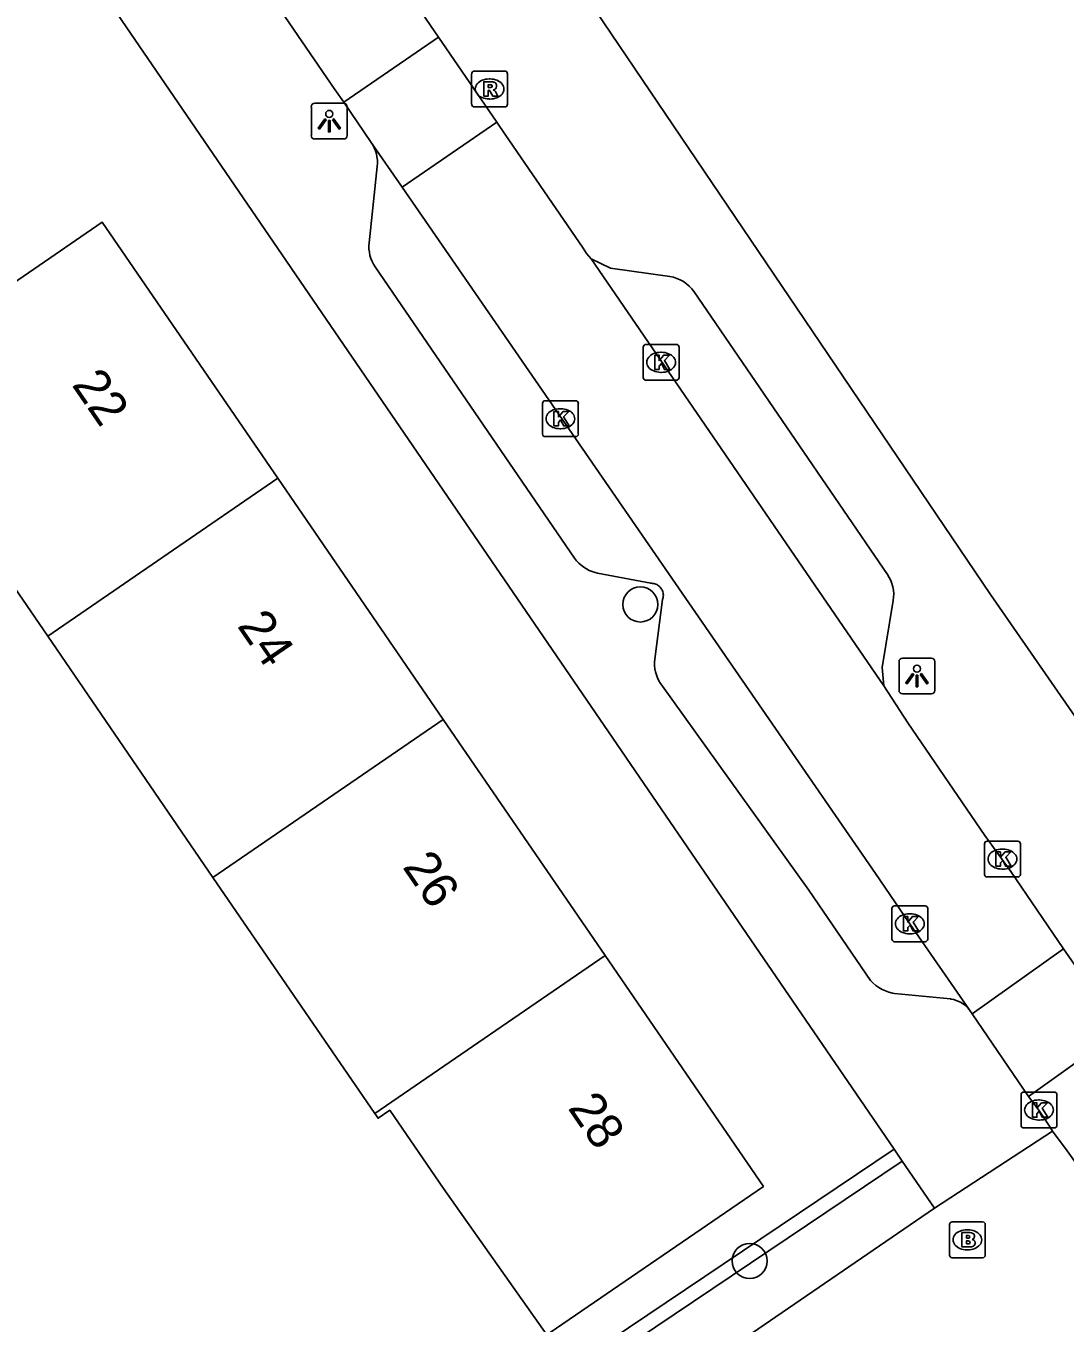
# Model space of a CAD drawing. Extents: x 157466 to 158888, y 383063 to 384677.
# Drawn here: x 158368.41 to 158397.42, y 383535.67 to 383571.85 of the extents above; entities that cross this region are included whole.
import ezdxf

# ---------------------------------------------------------------- set-up
doc = ezdxf.new("R2010")
doc.units = 0
for name, color, linetype in [('IMGEO_Boom', 7, 'Continuous'), ('IMGEO_Brandkraan', 7, 'Continuous'), ('IMGEO_Haag', 7, 'Continuous'), ('IMGEO_Kolk', 7, 'Continuous'), ('IMGEO_Lichtpunt', 7, 'Continuous'), ('IMGEO_Pand', 7, 'Continuous'), ('IMGEO_Pand_nummerreeks', 7, 'Continuous'), ('IMGEO_Rijbaan_lokaal_open', 7, 'Continuous'), ('IMGEO_Rioolput', 7, 'Continuous'), ('IMGEO_Voetpad_open', 7, 'Continuous')]:
    doc.layers.add(name, color=color, linetype=linetype)

msp = doc.modelspace()

# ---------------------------------------------------------------- linework, layer by layer
at = {"layer": 'IMGEO_Boom'}
for centre in [(158385.563, 383555.714), (158388.61, 383537.4)]:
    msp.add_circle(centre, 0.489, dxfattribs=at)
at = {"layer": 'IMGEO_Brandkraan'}
for p, q in [((158394.189, 383537.565), (158394.189, 383538.417)), ((158394.264, 383538.491), (158395.116, 383538.491)), ((158394.677, 383538.271), (158394.702, 383538.271)), ((158395.19, 383538.417), (158395.19, 383537.565)), ((158395.116, 383537.491), (158394.264, 383537.491)), ((158394.7, 383537.711), (158394.675, 383537.711))]:
    msp.add_line(p, q, dxfattribs=at)
for points in [[(158394.189, 383537.565), (158394.189, 383538.417)], [(158394.264, 383538.491), (158395.116, 383538.491)], [(158395.19, 383538.417), (158395.19, 383537.565)], [(158394.537, 383538.191), (158394.537, 383537.791), (158394.75, 383537.791)], [(158394.768, 383538.191), (158394.537, 383538.191)], [(158394.716, 383538.11), (158394.662, 383538.11), (158394.662, 383538.034)], [(158394.662, 383538.034), (158394.715, 383538.034)], [(158394.724, 383537.958), (158394.662, 383537.958), (158394.662, 383537.877)], [(158394.662, 383537.877), (158394.724, 383537.877)], [(158395.116, 383537.491), (158394.264, 383537.491)]]:
    msp.add_lwpolyline(points, dxfattribs=at)
for centre, radius, start, end in [((158394.266, 383538.415), 0.0765, 91.552, 178.448), ((158394.266, 383538.415), 0.0765, 91.552, 178.448), ((158395.114, 383538.415), 0.0765, 1.552, 88.448), ((158395.114, 383538.415), 0.0765, 1.552, 88.448), ((158394.717, 383538.072), 0.0379, 267.8285, 90.9355), ((158394.725, 383537.917), 0.0404, 269.8759, 90.5077), ((158394.772, 383538.046), 0.145, 59.4692, 91.5367), ((158394.797, 383538.093), 0.0922, 285.5137, 58.1501), ((158394.802, 383537.901), 0.105, 301.3115, 78.989), ((158394.266, 383537.567), 0.0765, 181.552, 268.448), ((158394.266, 383537.567), 0.0765, 181.552, 268.448), ((158394.756, 383538.042), 0.251, 268.6676, 293.5347), ((158395.114, 383537.567), 0.0765, 271.552, 358.448), ((158395.114, 383537.567), 0.0765, 271.552, 358.448)]:
    msp.add_arc(centre, radius, start, end, dxfattribs=at)
for centre, major_axis, ratio, start_param, end_param in [((158394.676, 383537.991), (-0.387, 0.002), 0.722429, 4.712389, 7.853982), ((158394.701, 383537.991), (-0.39, 0.002), 0.717154, 1.570796, 4.712389)]:
    msp.add_ellipse(centre, major_axis=major_axis, ratio=ratio, start_param=start_param, end_param=end_param, dxfattribs=at)
at = {"layer": 'IMGEO_Haag'}
for points in [[(158383.641, 383534.467), (158392.647, 383540.516)], [(158383.641, 383534.467), (158383.864, 383534.135), (158392.873, 383540.186)]]:
    msp.add_lwpolyline(points, dxfattribs=at)
at = {"layer": 'IMGEO_Kolk'}
for p, q in [((158385.642, 383562.043), (158385.642, 383562.895)), ((158385.717, 383562.969), (158386.569, 383562.969)), ((158386.643, 383562.895), (158386.643, 383562.043)), ((158386.13, 383562.749), (158386.155, 383562.749)), ((158386.153, 383562.189), (158386.128, 383562.189)), ((158386.569, 383561.969), (158385.717, 383561.969)), ((158382.905, 383561.396), (158383.757, 383561.396)), ((158382.83, 383560.47), (158382.83, 383561.322)), ((158383.318, 383561.176), (158383.343, 383561.176)), ((158383.831, 383561.322), (158383.831, 383560.47)), ((158383.757, 383560.396), (158382.905, 383560.396)), ((158383.341, 383560.616), (158383.316, 383560.616)), ((158395.242, 383549.112), (158396.094, 383549.112)), ((158395.167, 383548.186), (158395.167, 383549.038)), ((158395.655, 383548.892), (158395.68, 383548.892)), ((158396.168, 383549.038), (158396.168, 383548.186)), ((158396.094, 383548.112), (158395.242, 383548.112)), ((158395.678, 383548.332), (158395.653, 383548.332)), ((158392.658, 383547.307), (158393.51, 383547.307)), ((158392.583, 383546.381), (158392.583, 383547.233)), ((158393.071, 383547.087), (158393.096, 383547.087)), ((158393.584, 383547.233), (158393.584, 383546.381)), ((158393.51, 383546.307), (158392.658, 383546.307)), ((158393.094, 383546.527), (158393.069, 383546.527)), ((158396.188, 383541.186), (158396.188, 383542.038)), ((158396.263, 383542.112), (158397.115, 383542.112)), ((158396.676, 383541.892), (158396.701, 383541.892)), ((158397.189, 383542.038), (158397.189, 383541.186)), ((158397.115, 383541.112), (158396.263, 383541.112)), ((158396.699, 383541.332), (158396.674, 383541.332))]:
    msp.add_line(p, q, dxfattribs=at)
for points in [[(158385.642, 383562.043), (158385.642, 383562.895)], [(158385.717, 383562.969), (158386.569, 383562.969)], [(158386.643, 383562.895), (158386.643, 383562.043)], [(158385.963, 383562.669), (158386.086, 383562.669), (158386.086, 383562.518), (158386.216, 383562.669), (158386.38, 383562.669), (158386.234, 383562.518), (158386.387, 383562.269), (158386.235, 383562.269), (158386.15, 383562.433), (158386.086, 383562.366), (158386.086, 383562.269), (158385.963, 383562.269), (158385.963, 383562.669)], [(158386.569, 383561.969), (158385.717, 383561.969)], [(158382.905, 383561.396), (158383.757, 383561.396)], [(158382.83, 383560.47), (158382.83, 383561.322)], [(158383.151, 383561.096), (158383.274, 383561.096), (158383.274, 383560.945), (158383.404, 383561.096), (158383.568, 383561.096), (158383.422, 383560.945), (158383.575, 383560.696), (158383.423, 383560.696), (158383.338, 383560.86), (158383.274, 383560.793), (158383.274, 383560.696), (158383.151, 383560.696), (158383.151, 383561.096)], [(158383.831, 383561.322), (158383.831, 383560.47)], [(158383.757, 383560.396), (158382.905, 383560.396)], [(158395.242, 383549.112), (158396.094, 383549.112)], [(158395.167, 383548.186), (158395.167, 383549.038)], [(158395.488, 383548.812), (158395.611, 383548.812), (158395.611, 383548.661), (158395.741, 383548.812), (158395.905, 383548.812), (158395.759, 383548.661), (158395.912, 383548.412), (158395.76, 383548.412), (158395.675, 383548.576), (158395.611, 383548.509), (158395.611, 383548.412), (158395.488, 383548.412), (158395.488, 383548.812)], [(158396.168, 383549.038), (158396.168, 383548.186)], [(158396.094, 383548.112), (158395.242, 383548.112)], [(158392.658, 383547.307), (158393.51, 383547.307)], [(158392.583, 383546.381), (158392.583, 383547.233)], [(158392.904, 383547.007), (158393.027, 383547.007), (158393.027, 383546.856), (158393.157, 383547.007), (158393.321, 383547.007), (158393.175, 383546.856), (158393.328, 383546.607), (158393.176, 383546.607), (158393.091, 383546.771), (158393.027, 383546.704), (158393.027, 383546.607), (158392.904, 383546.607), (158392.904, 383547.007)], [(158393.584, 383547.233), (158393.584, 383546.381)], [(158393.51, 383546.307), (158392.658, 383546.307)], [(158396.188, 383541.186), (158396.188, 383542.038)], [(158396.263, 383542.112), (158397.115, 383542.112)], [(158397.189, 383542.038), (158397.189, 383541.186)], [(158396.509, 383541.812), (158396.632, 383541.812), (158396.632, 383541.661), (158396.762, 383541.812), (158396.926, 383541.812), (158396.78, 383541.661), (158396.933, 383541.412), (158396.781, 383541.412), (158396.696, 383541.576), (158396.632, 383541.509), (158396.632, 383541.412), (158396.509, 383541.412), (158396.509, 383541.812)], [(158397.115, 383541.112), (158396.263, 383541.112)]]:
    msp.add_lwpolyline(points, dxfattribs=at)
for centre, start, end in [((158385.719, 383562.893), 91.552, 178.448), ((158385.719, 383562.893), 91.552, 178.448), ((158386.567, 383562.893), 1.552, 88.448), ((158386.567, 383562.893), 1.552, 88.448), ((158385.719, 383562.045), 181.552, 268.448), ((158385.719, 383562.045), 181.552, 268.448), ((158386.567, 383562.045), 271.552, 358.448), ((158386.567, 383562.045), 271.552, 358.448), ((158382.907, 383561.32), 91.552, 178.448), ((158382.907, 383561.32), 91.552, 178.448), ((158383.755, 383561.32), 1.552, 88.448), ((158383.755, 383561.32), 1.552, 88.448), ((158382.907, 383560.472), 181.552, 268.448), ((158382.907, 383560.472), 181.552, 268.448), ((158383.755, 383560.472), 271.552, 358.448), ((158383.755, 383560.472), 271.552, 358.448), ((158395.244, 383549.036), 91.552, 178.448), ((158395.244, 383549.036), 91.552, 178.448), ((158396.092, 383549.036), 1.552, 88.448), ((158396.092, 383549.036), 1.552, 88.448), ((158395.244, 383548.188), 181.552, 268.448), ((158395.244, 383548.188), 181.552, 268.448), ((158396.092, 383548.188), 271.552, 358.448), ((158396.092, 383548.188), 271.552, 358.448), ((158392.66, 383547.231), 91.552, 178.448), ((158392.66, 383547.231), 91.552, 178.448), ((158393.508, 383547.231), 1.552, 88.448), ((158393.508, 383547.231), 1.552, 88.448), ((158392.66, 383546.383), 181.552, 268.448), ((158392.66, 383546.383), 181.552, 268.448), ((158393.508, 383546.383), 271.552, 358.448), ((158393.508, 383546.383), 271.552, 358.448), ((158396.265, 383542.036), 91.552, 178.448), ((158396.265, 383542.036), 91.552, 178.448), ((158397.113, 383542.036), 1.552, 88.448), ((158397.113, 383542.036), 1.552, 88.448), ((158396.265, 383541.188), 181.552, 268.448), ((158396.265, 383541.188), 181.552, 268.448), ((158397.113, 383541.188), 271.552, 358.448), ((158397.113, 383541.188), 271.552, 358.448)]:
    msp.add_arc(centre, 0.0765, start, end, dxfattribs=at)
for centre, major_axis, ratio, start_param, end_param in [((158386.129, 383562.469), (-0.387, 0.002), 0.722429, 4.712389, 7.853982), ((158386.154, 383562.469), (-0.39, 0.002), 0.717154, 1.570796, 4.712389), ((158383.317, 383560.896), (-0.387, 0.002), 0.722429, 4.712389, 7.853982), ((158383.342, 383560.896), (-0.39, 0.002), 0.717154, 1.570796, 4.712389), ((158395.654, 383548.612), (-0.387, 0.002), 0.722429, 4.712389, 7.853982), ((158395.679, 383548.612), (-0.39, 0.002), 0.717154, 1.570796, 4.712389), ((158393.07, 383546.807), (-0.387, 0.002), 0.722429, 4.712389, 7.853982), ((158393.095, 383546.807), (-0.39, 0.002), 0.717154, 1.570796, 4.712389), ((158396.675, 383541.612), (-0.387, 0.002), 0.722429, 4.712389, 7.853982), ((158396.7, 383541.612), (-0.39, 0.002), 0.717154, 1.570796, 4.712389)]:
    msp.add_ellipse(centre, major_axis=major_axis, ratio=ratio, start_param=start_param, end_param=end_param, dxfattribs=at)
at = {"layer": 'IMGEO_Lichtpunt'}
for p, q in [((158377.282, 383569.695), (158376.474, 383569.695)), ((158377.282, 383569.695), (158376.474, 383569.695)), ((158376.38, 383569.6), (158376.38, 383568.793)), ((158376.38, 383569.6), (158376.38, 383568.793)), ((158377.376, 383568.793), (158377.376, 383569.6)), ((158377.376, 383568.793), (158377.376, 383569.6)), ((158376.474, 383568.699), (158377.282, 383568.699)), ((158376.474, 383568.699), (158377.282, 383568.699)), ((158393.685, 383554.219), (158392.877, 383554.219)), ((158393.685, 383554.219), (158392.877, 383554.219)), ((158392.783, 383554.124), (158392.783, 383553.317)), ((158392.783, 383554.124), (158392.783, 383553.317)), ((158393.779, 383553.317), (158393.779, 383554.124)), ((158393.779, 383553.317), (158393.779, 383554.124)), ((158392.877, 383553.223), (158393.685, 383553.223)), ((158392.877, 383553.223), (158393.685, 383553.223))]:
    msp.add_line(p, q, dxfattribs=at)
for points in [[(158376.754, 383569.264), (158376.793, 383569.236), (158376.605, 383568.974), (158376.567, 383569.001), (158376.754, 383569.264)], [(158376.856, 383569.216), (158376.903, 383569.216), (158376.903, 383568.894), (158376.856, 383568.894), (158376.856, 383569.216)], [(158376.966, 383569.236), (158377.004, 383569.263), (158377.191, 383569.001), (158377.152, 383568.973), (158376.966, 383569.236)], [(158393.157, 383553.788), (158393.196, 383553.76), (158393.008, 383553.498), (158392.97, 383553.525), (158393.157, 383553.788)], [(158393.369, 383553.76), (158393.407, 383553.787), (158393.594, 383553.525), (158393.555, 383553.497), (158393.369, 383553.76)], [(158393.259, 383553.74), (158393.306, 383553.74), (158393.306, 383553.418), (158393.259, 383553.418), (158393.259, 383553.74)]]:
    msp.add_lwpolyline(points, dxfattribs=at)
for centre in [(158376.879, 383569.398), (158393.282, 383553.922)]:
    msp.add_circle(centre, 0.0994, dxfattribs=at)
for centre, start, end in [((158376.474, 383569.6), 90, 180), ((158376.474, 383569.6), 90, 180), ((158377.282, 383569.6), 0, 90), ((158377.282, 383569.6), 0, 90), ((158376.474, 383568.793), 180, 270), ((158376.474, 383568.793), 180, 270), ((158377.282, 383568.793), 270, 0), ((158377.282, 383568.793), 270, 360), ((158392.877, 383554.124), 90, 180), ((158392.877, 383554.124), 90, 180), ((158393.685, 383554.124), 0, 90), ((158393.685, 383554.124), 0, 90), ((158392.877, 383553.317), 180, 270), ((158392.877, 383553.317), 180, 270), ((158393.685, 383553.317), 270, 0), ((158393.685, 383553.317), 270, 360)]:
    msp.add_arc(centre, 0.0946, start, end, dxfattribs=at)
at = {"layer": 'IMGEO_Pand'}
for points in [[(158369.021, 383554.827), (158364.143, 383561.941), (158366.421, 383563.548), (158370.544, 383566.376), (158375.445, 383559.233)], [(158369.021, 383554.827), (158375.445, 383559.233)], [(158375.445, 383559.233), (158380.059, 383552.508)], [(158373.633, 383548.102), (158369.021, 383554.827)], [(158373.633, 383548.102), (158380.059, 383552.508)], [(158380.059, 383552.508), (158384.578, 383545.922)], [(158378.15, 383541.514), (158373.633, 383548.102)], [(158384.578, 383545.922), (158388.997, 383539.482), (158383.049, 383535.405), (158382.953, 383535.339), (158380.066, 383539.424), (158378.566, 383541.605), (158378.241, 383541.382), (158378.15, 383541.514)], [(158378.15, 383541.514), (158384.578, 383545.922)]]:
    msp.add_lwpolyline(points, dxfattribs=at)
at = {"layer": 'IMGEO_Rijbaan_lokaal_open'}
for points in [[(158376.265, 383576.928), (158376.35, 383576.768), (158376.494, 383576.557), (158378.609, 383573.469), (158379.93, 383571.54)], [(158377.282, 383569.724), (158377.037, 383570.083), (158373.572, 383575.14)], [(158377.282, 383569.724), (158379.93, 383571.54)], [(158379.93, 383571.54), (158381.557, 383569.164)], [(158378.05, 383568.604), (158377.282, 383569.724)], [(158381.557, 383569.164), (158378.915, 383567.351)], [(158381.557, 383569.164), (158381.789, 383568.826), (158383.964, 383565.649), (158384.063, 383565.505), (158384.193, 383565.357)], [(158378.915, 383567.351), (158378.05, 383568.604)], [(158378.915, 383567.351), (158392.129, 383548.205), (158393.085, 383546.807), (158394.739, 383544.42)], [(158384.193, 383565.357), (158392.359, 383553.441)], [(158392.359, 383553.441), (158393.025, 383552.415), (158395.181, 383549.268), (158395.903, 383548.268), (158397.372, 383546.108)], [(158394.825, 383544.297), (158397.372, 383546.108)], [(158397.372, 383546.108), (158398.962, 383543.824)], [(158394.825, 383544.297), (158394.739, 383544.42)], [(158396.398, 383541.987), (158394.825, 383544.297)], [(158398.962, 383543.824), (158396.398, 383541.987)], [(158397.067, 383541.02), (158396.977, 383541.159), (158396.685, 383541.611), (158396.398, 383541.987)], [(158403.193, 383537.3), (158403.037, 383537.287), (158402.76, 383537.284), (158402.484, 383537.305), (158402.211, 383537.351), (158401.943, 383537.421), (158401.682, 383537.515), (158400.553, 383538.102), (158398.443, 383539.387), (158398.132, 383539.661), (158397.773, 383540.05), (158397.47, 383540.47), (158397.067, 383541.02)]]:
    msp.add_lwpolyline(points, dxfattribs=at)
at = {"layer": 'IMGEO_Rioolput'}
for p, q in [((158380.854, 383569.668), (158380.854, 383570.52)), ((158380.929, 383570.594), (158381.781, 383570.594)), ((158381.855, 383570.52), (158381.855, 383569.668)), ((158381.342, 383570.374), (158381.367, 383570.374)), ((158381.365, 383569.814), (158381.34, 383569.814)), ((158381.781, 383569.594), (158380.929, 383569.594))]:
    msp.add_line(p, q, dxfattribs=at)
for points in [[(158380.854, 383569.668), (158380.854, 383570.52)], [(158380.929, 383570.594), (158381.781, 383570.594)], [(158381.855, 383570.52), (158381.855, 383569.668)], [(158381.443, 383570.292), (158381.191, 383570.294), (158381.191, 383569.894)], [(158381.191, 383569.894), (158381.315, 383569.894), (158381.315, 383570.056), (158381.326, 383570.056)], [(158381.369, 383570.213), (158381.315, 383570.213), (158381.315, 383570.132)], [(158381.315, 383570.132), (158381.367, 383570.132)], [(158381.373, 383570.027), (158381.444, 383569.894), (158381.584, 383569.894), (158381.519, 383570.02)], [(158381.781, 383569.594), (158380.929, 383569.594)]]:
    msp.add_lwpolyline(points, dxfattribs=at)
for centre, radius, start, end in [((158380.931, 383570.518), 0.0765, 91.552, 178.448), ((158380.931, 383570.518), 0.0765, 91.552, 178.448), ((158381.779, 383570.518), 0.0765, 1.552, 88.448), ((158381.779, 383570.518), 0.0765, 1.552, 88.448), ((158381.325, 383570.003), 0.0533, 26.0293, 88.6989), ((158381.351, 383570.321), 0.19, 274.7715, 282.9687), ((158381.375, 383570.117), 0.0964, 77.0061, 93.1865), ((158381.389, 383570.174), 0.0378, 276.6634, 79.6772), ((158381.442, 383570.182), 0.109, 350.3612, 89.416), ((158381.44, 383570.182), 0.112, 277.5842, 350.9817), ((158381.424, 383569.967), 0.108, 29.5134, 73.7905), ((158380.931, 383569.67), 0.0765, 181.552, 268.448), ((158380.931, 383569.67), 0.0765, 181.552, 268.448), ((158381.779, 383569.67), 0.0765, 271.552, 358.448), ((158381.779, 383569.67), 0.0765, 271.552, 358.448)]:
    msp.add_arc(centre, radius, start, end, dxfattribs=at)
for centre, major_axis, ratio, start_param, end_param in [((158381.341, 383570.094), (-0.387, 0.002), 0.722429, 4.712389, 7.853982), ((158381.366, 383570.094), (-0.39, 0.002), 0.717154, 1.570796, 4.712389)]:
    msp.add_ellipse(centre, major_axis=major_axis, ratio=ratio, start_param=start_param, end_param=end_param, dxfattribs=at)
at = {"layer": 'IMGEO_Voetpad_open'}
for points in [[(158381.294, 383576.743), (158395.339, 383555.995), (158401.657, 383546.866)], [(158392.647, 383540.516), (158387.473, 383548.067), (158368.778, 383575.402)], [(158394.739, 383544.42), (158394.689, 383544.474), (158394.635, 383544.524), (158394.577, 383544.569), (158394.514, 383544.608), (158394.449, 383544.642), (158394.38, 383544.67), (158394.31, 383544.691), (158394.238, 383544.706), (158394.218, 383544.709), (158392.66, 383544.864), (158392.6, 383544.875), (158392.5, 383544.9), (158392.402, 383544.935), (158392.308, 383544.978), (158392.218, 383545.029), (158392.133, 383545.088), (158392.054, 383545.155), (158391.981, 383545.228), (158390.269, 383547.741), (158386.134, 383553.496), (158386.126, 383553.507), (158386.08, 383553.584), (158386.041, 383553.665), (158386.01, 383553.748), (158385.985, 383553.835), (158385.969, 383553.923), (158385.961, 383554.012), (158385.96, 383554.102), (158385.968, 383554.191), (158386.185, 383555.853), (158386.194, 383555.882), (158386.2, 383555.912), (158386.203, 383555.942), (158386.204, 383555.972), (158386.202, 383556.003), (158386.197, 383556.033), (158386.19, 383556.062), (158386.18, 383556.091), (158386.168, 383556.119), (158386.153, 383556.145), (158386.136, 383556.17), (158386.116, 383556.194), (158386.095, 383556.215), (158386.072, 383556.235), (158386.047, 383556.252), (158386.02, 383556.267), (158385.993, 383556.28), (158385.964, 383556.29), (158385.935, 383556.298), (158385.905, 383556.303), (158385.875, 383556.305), (158385.851, 383556.305), (158384.365, 383556.59), (158384.305, 383556.603), (158384.22, 383556.63), (158384.136, 383556.664), (158384.057, 383556.705), (158383.981, 383556.753), (158383.91, 383556.808), (158383.843, 383556.869), (158383.783, 383556.935), (158383.729, 383557.007), (158378.161, 383565.133), (158378.116, 383565.205), (158378.075, 383565.284), (158378.042, 383565.367), (158378.016, 383565.452), (158377.999, 383565.539), (158377.988, 383565.627), (158377.986, 383565.716), (158377.992, 383565.805), (158378.22, 383567.932), (158378.225, 383568.021), (158378.223, 383568.111), (158378.212, 383568.2), (158378.194, 383568.288), (158378.168, 383568.373), (158378.134, 383568.456), (158378.093, 383568.536), (158378.05, 383568.604)], [(158384.193, 383565.357), (158384.73, 383565.1), (158386.381, 383564.86)], [(158387.062, 383564.435), (158392.459, 383556.553)], [(158392.62, 383555.823), (158392.309, 383553.955), (158392.359, 383553.441)], [(158393.771, 383538.876), (158397.067, 383541.02)], [(158392.647, 383540.516), (158392.873, 383540.186)], [(158392.873, 383540.186), (158393.771, 383538.876)], [(158393.771, 383538.876), (158375.587, 383526.419)]]:
    msp.add_lwpolyline(points, dxfattribs=at)
for centre, radius, start, end in [((158386.237, 383563.872), 0.999, 34.3321, 81.7327), ((158391.631, 383555.988), 1.002, 350.5444, 34.3303)]:
    msp.add_arc(centre, radius, start, end, dxfattribs=at)

# ---------------------------------------------------------------- texts
at = {"layer": 'IMGEO_Pand_nummerreeks'}
for s, p in [('22', (158369.676, 383561.843)), ('24', (158374.292, 383555.117)), ('26', (158378.905, 383548.394)), ('28', (158383.52, 383541.667))]:
    msp.add_text(s, height=1, rotation=304.4555, dxfattribs=at).set_placement(p)

doc.saveas('drawing.dxf')
